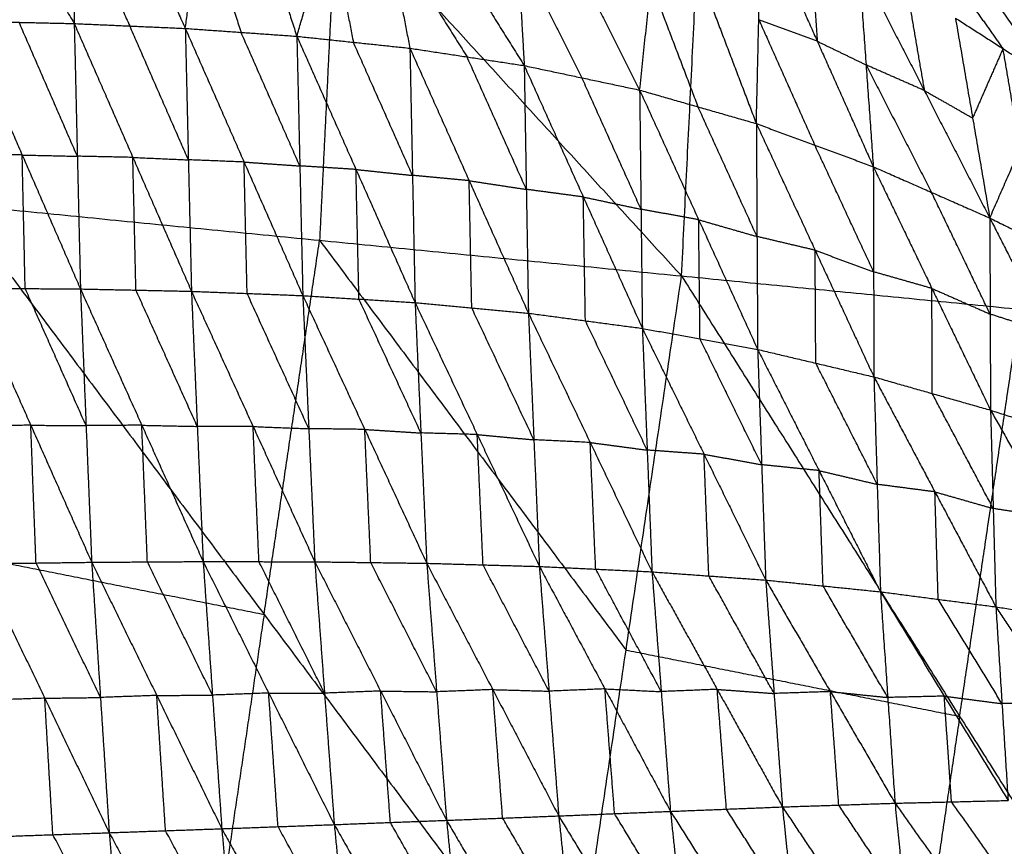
# Model space of a CAD drawing. Header units: millimetres. Extents: x -106 to 110, y -96 to 120.
# Tile 691 of 1020: x 69.48 to 78.98, y -0.84 to 7.14. Entities that reach past the tile are written whole.
import ezdxf

# ---------------------------------------------------------------- set-up
doc = ezdxf.new("R2010")
doc.units = ezdxf.units.MM
doc.header["$MEASUREMENT"] = 0
doc.layers.add('Default', color=7, linetype='Continuous', true_color=0x000000)

msp = doc.modelspace()

# ---------------------------------------------------------------- linework, layer by layer
at = {"layer": 'Default'}
for points in [[(69.2081, 11.9553, 4.1879), (72.5383, 8.3087, 4.4319), (75.8685, 4.6621, 4.6759)], [(75.8685, 4.6621, 4.6759), (76.0477, 8.3087, 4.6759), (76.2268, 11.9553, 4.6759)], [(76.2268, 11.9553, 4.6759), (79.3139, 7.987, 5.1322), (82.4009, 4.0187, 5.5886)], [(68.6341, 9.447, 0.5738), (69.3214, 8.2726, -0.3054), (70.0087, 7.0981, -1.1845)], [(70.0058, 9.4117, 0.6688), (70.0072, 8.2549, -0.2579), (70.0087, 7.0981, -1.1845)], [(70.0058, 9.4117, 0.6688), (70.5431, 8.2314, -0.1995), (71.0804, 7.0512, -1.0677)], [(71.0804, 7.0512, -1.0677), (71.236, 8.1896, -0.1435), (71.3916, 9.328, 0.7807)], [(71.3916, 9.328, 0.7807), (71.7741, 8.1517, -0.0747), (72.1567, 6.9754, -0.9301)], [(72.1567, 6.9754, -0.9301), (72.4763, 8.0753, -0.0089), (72.7959, 9.1753, 0.9124)], [(72.7959, 9.1753, 0.9124), (73.0216, 8.0177, 0.0716), (73.2473, 6.8601, -0.7692)], [(72.7959, 9.1753, 0.9124), (73.5731, 7.9339, 0.1643), (74.3503, 6.6925, -0.5838)], [(74.2261, 8.9185, 1.0678), (74.2882, 7.8055, 0.242), (74.3503, 6.6925, -0.5838)], [(74.2261, 8.9185, 1.0678), (74.8451, 7.6872, 0.3475), (75.4641, 6.456, -0.3729)], [(75.4641, 6.456, -0.3729), (75.5738, 7.4834, 0.4389), (75.6834, 8.5108, 1.2508)], [(75.6834, 8.5108, 1.2508), (76.1367, 7.3215, 0.5584), (76.59, 6.1322, -0.1341)], [(72.5383, 8.3087, 4.4319), (72.4572, 6.6574, 4.4319), (72.3761, 5.0061, 4.4319)], [(70.0072, 8.2549, -0.2579), (70.2759, 7.6648, -0.692), (70.5446, 7.0746, -1.1261)], [(71.236, 8.1896, -0.1435), (71.4273, 7.6014, -0.5712), (71.6185, 7.0133, -0.9989)], [(72.4763, 8.0753, -0.0089), (72.5891, 7.4965, -0.4293), (72.702, 6.9177, -0.8497)], [(76.59, 6.1322, -0.1341), (76.6137, 7.1355, 0.6258), (76.6374, 8.1387, 1.3856)], [(76.6374, 8.1387, 1.3856), (77.178, 6.9273, 0.7594), (77.7187, 5.7159, 0.1332)], [(73.0216, 8.0177, 0.0716), (73.4102, 7.397, -0.3025), (73.7988, 6.7763, -0.6765)], [(77.1079, 7.9106, 1.4585), (77.143, 7.419, 1.109), (77.178, 6.9273, 0.7594)], [(74.2882, 7.8055, 0.242), (74.5977, 7.1898, -0.1182), (74.9072, 6.5742, -0.4783)], [(78.5915, 7.739, 1.1563), (79.0102, 7.1504, 1.5072), (79.4288, 6.5617, 1.858)], [(77.5785, 7.6825, 1.5314), (77.6486, 6.6992, 0.8323), (77.7187, 5.7159, 0.1332)], [(77.5785, 7.6825, 1.5314), (78.2105, 6.4518, 0.98), (78.8425, 5.221, 0.4285)], [(75.5738, 7.4834, 0.4389), (75.8004, 6.8887, 0.0927), (76.027, 6.2941, -0.2535)], [(78.0448, 7.4169, 1.6103), (78.1276, 6.9343, 1.2951), (78.2105, 6.4518, 0.98)], [(78.5513, 7.4451, 1.4228), (78.7606, 7.1508, 1.5982), (78.9699, 6.8565, 1.7736)], [(76.6137, 7.1355, 0.6258), (76.884, 6.5298, 0.3127), (77.1543, 5.9241, -0.0004)], [(77.178, 6.9273, 0.7594), (76.8959, 7.0314, 0.6926), (76.6137, 7.1355, 0.6258)], [(78.5111, 7.1512, 1.6892), (78.6768, 6.1861, 1.0589), (78.8425, 5.221, 0.4285)], [(78.5111, 7.1512, 1.6892), (78.9699, 6.8565, 1.7736), (79.4288, 6.5617, 1.858)], [(68.9447, 7.1222, -1.2826), (69.4767, 7.1102, -1.2336), (70.0087, 7.0981, -1.1845)], [(68.9447, 7.1222, -1.2826), (69.5067, 5.8292, -1.7227), (70.0687, 4.5363, -2.1628)], [(70.0387, 5.8172, -1.6737), (69.7577, 6.4637, -1.4536), (69.4767, 7.1102, -1.2336)], [(70.0087, 7.0981, -1.1845), (70.0387, 5.8172, -1.6737), (70.0687, 4.5363, -2.1628)], [(70.0087, 7.0981, -1.1845), (70.5446, 7.0746, -1.1261), (71.0804, 7.0512, -1.0677)], [(70.0087, 7.0981, -1.1845), (70.5742, 5.806, -1.6084), (71.1396, 4.5138, -2.0323)], [(71.11, 5.7825, -1.55), (70.8273, 6.4286, -1.338), (70.5446, 7.0746, -1.1261)], [(71.0804, 7.0512, -1.0677), (71.11, 5.7825, -1.55), (71.1396, 4.5138, -2.0323)], [(71.0804, 7.0512, -1.0677), (71.6185, 7.0133, -0.9989), (72.1567, 6.9754, -0.9301)], [(71.0804, 7.0512, -1.0677), (71.6473, 5.7615, -1.4716), (72.2141, 4.4719, -1.8755)], [(72.1854, 5.7237, -1.4028), (71.902, 6.3685, -1.2009), (71.6185, 7.0133, -0.9989)], [(72.1567, 6.9754, -0.9301), (72.1854, 5.7237, -1.4028), (72.2141, 4.4719, -1.8755)], [(72.1567, 6.9754, -0.9301), (72.702, 6.9177, -0.8497), (73.2473, 6.8601, -0.7692)], [(72.1567, 6.9754, -0.9301), (72.727, 5.6898, -1.3101), (73.2974, 4.4043, -1.6901)], [(73.2724, 5.6322, -1.2297), (72.9872, 6.275, -1.0397), (72.702, 6.9177, -0.8497)], [(73.2473, 6.8601, -0.7692), (73.2724, 5.6322, -1.2297), (73.2974, 4.4043, -1.6901)], [(73.2473, 6.8601, -0.7692), (73.7988, 6.7763, -0.6765), (74.3503, 6.6925, -0.5838)], [(73.2473, 6.8601, -0.7692), (73.8192, 5.5812, -1.1219), (74.391, 4.3022, -1.4746)], [(77.178, 6.9273, 0.7594), (77.4133, 6.8133, 0.7959), (77.6486, 6.6992, 0.8323)], [(78.9699, 6.8565, 1.7736), (78.8233, 6.5213, 1.4162), (78.6768, 6.1861, 1.0589)], [(79.1356, 5.8914, 1.1433), (79.0528, 6.3739, 1.4584), (78.9699, 6.8565, 1.7736)], [(74.3706, 5.4973, -1.0292), (74.0847, 6.1368, -0.8528), (73.7988, 6.7763, -0.6765)], [(74.3503, 6.6925, -0.5838), (74.3706, 5.4973, -1.0292), (74.391, 4.3022, -1.4746)], [(74.3503, 6.6925, -0.5838), (74.9072, 6.5742, -0.4783), (75.4641, 6.456, -0.3729)], [(74.3503, 6.6925, -0.5838), (74.9203, 5.424, -0.9064), (75.4903, 4.1556, -1.2291)], [(77.6486, 6.6992, 0.8323), (77.9646, 6.0838, 0.5566), (78.2806, 5.4685, 0.2809)], [(78.2105, 6.4518, 0.98), (77.9295, 6.5755, 0.9061), (77.6486, 6.6992, 0.8323)], [(75.4772, 5.3058, -0.801), (75.1922, 5.94, -0.6397), (74.9072, 6.5742, -0.4783)], [(78.8425, 5.221, 0.4285), (79.1356, 5.8914, 1.1433), (79.4288, 6.5617, 1.858)], [(75.4641, 6.456, -0.3729), (75.4772, 5.3058, -0.801), (75.4903, 4.1556, -1.2291)], [(75.4641, 6.456, -0.3729), (76.027, 6.2941, -0.2535), (76.59, 6.1322, -0.1341)], [(75.4641, 6.456, -0.3729), (76.0334, 5.2042, -0.6615), (76.6027, 3.9524, -0.9502)], [(78.2105, 6.4518, 0.98), (78.4436, 6.3189, 1.0194), (78.6768, 6.1861, 1.0589)], [(76.5964, 5.0423, -0.5421), (76.3117, 5.6682, -0.3978), (76.027, 6.2941, -0.2535)], [(76.59, 6.1322, -0.1341), (76.5964, 5.0423, -0.5421), (76.6027, 3.9524, -0.9502)], [(76.59, 6.1322, -0.1341), (77.1543, 5.9241, -0.0004), (77.7187, 5.7159, 0.1332)], [(76.59, 6.1322, -0.1341), (77.1572, 4.9096, -0.3852), (77.7245, 3.687, -0.6364)], [(77.7216, 4.7015, -0.2516), (77.4379, 5.3128, -0.126), (77.1543, 5.9241, -0.0004)], [(69.5067, 5.8292, -1.7227), (69.24, 5.831, -1.7495), (68.9734, 5.8327, -1.7763)], [(69.5354, 4.5398, -2.2164), (69.521, 5.1845, -1.9696), (69.5067, 5.8292, -1.7227)], [(69.5067, 5.8292, -1.7227), (69.7727, 5.8232, -1.6982), (70.0387, 5.8172, -1.6737)], [(70.5742, 5.806, -1.6084), (70.3064, 5.8116, -1.641), (70.0387, 5.8172, -1.6737)], [(70.6041, 4.525, -2.0976), (70.5892, 5.1655, -1.853), (70.5742, 5.806, -1.6084)], [(70.5742, 5.806, -1.6084), (70.8421, 5.7942, -1.5792), (71.11, 5.7825, -1.55)], [(71.6473, 5.7615, -1.4716), (71.3786, 5.772, -1.5108), (71.11, 5.7825, -1.55)], [(71.6769, 4.4929, -1.9539), (71.6621, 5.1272, -1.7127), (71.6473, 5.7615, -1.4716)], [(71.6473, 5.7615, -1.4716), (71.9163, 5.7426, -1.4372), (72.1854, 5.7237, -1.4028)], [(72.727, 5.6898, -1.3101), (72.4562, 5.7067, -1.3565), (72.1854, 5.7237, -1.4028)], [(77.7187, 5.7159, 0.1332), (77.7216, 4.7015, -0.2516), (77.7245, 3.687, -0.6364)], [(77.7187, 5.7159, 0.1332), (78.2806, 5.4685, 0.2809), (78.8425, 5.221, 0.4285)], [(77.7187, 5.7159, 0.1332), (78.284, 4.541, -0.0774), (78.8494, 3.3662, -0.288)], [(72.7558, 4.4381, -1.7828), (72.7414, 5.064, -1.5464), (72.727, 5.6898, -1.3101)], [(72.727, 5.6898, -1.3101), (72.9997, 5.661, -1.2699), (73.2724, 5.6322, -1.2297)], [(73.8192, 5.5812, -1.1219), (73.5458, 5.6067, -1.1758), (73.2724, 5.6322, -1.2297)], [(73.8442, 4.3533, -1.5824), (73.8317, 4.9672, -1.3521), (73.8192, 5.5812, -1.1219)], [(73.8192, 5.5812, -1.1219), (74.0949, 5.5393, -1.0756), (74.3706, 5.4973, -1.0292)], [(74.9203, 5.424, -0.9064), (74.6455, 5.4607, -0.9678), (74.3706, 5.4973, -1.0292)], [(74.9407, 4.2289, -1.3519), (74.9305, 4.8265, -1.1292), (74.9203, 5.424, -0.9064)], [(74.9203, 5.424, -0.9064), (75.1987, 5.3649, -0.8537), (75.4772, 5.3058, -0.801)], [(78.8459, 4.2936, 0.0702), (78.5632, 4.881, 0.1755), (78.2806, 5.4685, 0.2809)], [(68.8836, 5.3501, 4.1879), (71.8404, 1.3946, 4.4319), (74.7971, -2.5609, 4.6759)], [(68.8836, 5.3501, 4.1879), (72.3761, 5.0061, 4.4319), (75.8685, 4.6621, 4.6759)], [(76.0334, 5.2042, -0.6615), (75.7553, 5.255, -0.7313), (75.4772, 5.3058, -0.801)], [(76.0465, 4.054, -1.0896), (76.04, 4.6291, -0.8756), (76.0334, 5.2042, -0.6615)], [(76.0334, 5.2042, -0.6615), (76.3149, 5.1233, -0.6018), (76.5964, 5.0423, -0.5421)], [(78.8425, 5.221, 0.4285), (78.8459, 4.2936, 0.0702), (78.8494, 3.3662, -0.288)], [(78.8425, 5.221, 0.4285), (79.3989, 4.9445, 0.5903), (79.9553, 4.668, 0.7522)], [(78.8425, 5.221, 0.4285), (79.4095, 4.1108, 0.2629), (79.9765, 3.0006, 0.0972)], [(77.1572, 4.9096, -0.3852), (76.8768, 4.976, -0.4637), (76.5964, 5.0423, -0.5421)], [(71.8404, 1.3946, 4.4319), (72.1082, 3.2004, 4.4319), (72.3761, 5.0061, 4.4319)], [(72.3761, 5.0061, 4.4319), (73.8544, 3.0284, 4.5539), (75.3328, 1.0506, 4.6759)], [(77.1636, 3.8197, -0.7933), (77.1604, 4.3647, -0.5893), (77.1572, 4.9096, -0.3852)], [(77.1572, 4.9096, -0.3852), (77.4394, 4.8055, -0.3184), (77.7216, 4.7015, -0.2516)], [(74.7971, -2.5609, 4.6759), (75.3328, 1.0506, 4.6759), (75.8685, 4.6621, 4.6759)], [(75.8685, 4.6621, 4.6759), (78.5518, 0.4103, 5.1322), (81.235, -3.8414, 5.5886)], [(75.8685, 4.6621, 4.6759), (79.1347, 4.3404, 5.1322), (82.4009, 4.0187, 5.5886)], [(78.284, 4.541, -0.0774), (78.0028, 4.6213, -0.1645), (77.7216, 4.7015, -0.2516)], [(69.0021, 4.5433, -2.2701), (69.5354, 4.5398, -2.2164), (70.0687, 4.5363, -2.1628)], [(69.0021, 4.5433, -2.2701), (69.5895, 3.2206, -2.3212), (70.177, 1.8979, -2.3723)], [(70.1229, 3.2171, -2.2676), (69.8291, 3.8784, -2.242), (69.5354, 4.5398, -2.2164)], [(70.0687, 4.5363, -2.1628), (70.1229, 3.2171, -2.2676), (70.177, 1.8979, -2.3723)], [(70.0687, 4.5363, -2.1628), (70.6041, 4.525, -2.0976), (71.1396, 4.5138, -2.0323)], [(70.0687, 4.5363, -2.1628), (70.6606, 3.2206, -2.2005), (71.2524, 1.9049, -2.2381)], [(71.196, 3.2093, -2.1352), (70.9001, 3.8672, -2.1164), (70.6041, 4.525, -2.0976)], [(71.1396, 4.5138, -2.0323), (71.196, 3.2093, -2.1352), (71.2524, 1.9049, -2.2381)], [(71.1396, 4.5138, -2.0323), (71.6769, 4.4929, -1.9539), (72.2141, 4.4719, -1.8755)], [(71.1396, 4.5138, -2.0323), (71.7346, 3.2081, -2.0542), (72.3295, 1.9025, -2.0762)], [(72.2718, 3.1872, -1.9758), (71.9744, 3.84, -1.9649), (71.6769, 4.4929, -1.9539)], [(72.2141, 4.4719, -1.8755), (72.2718, 3.1872, -1.9758), (72.3295, 1.9025, -2.0762)], [(72.2141, 4.4719, -1.8755), (72.7558, 4.4381, -1.7828), (73.2974, 4.4043, -1.6901)], [(72.2141, 4.4719, -1.8755), (72.812, 3.1801, -1.8799), (73.4099, 1.8882, -1.8843)], [(78.2869, 3.5266, -0.4622), (78.2855, 4.0338, -0.2698), (78.284, 4.541, -0.0774)], [(78.284, 4.541, -0.0774), (78.565, 4.4173, -0.0036), (78.8459, 4.2936, 0.0702)], [(73.3536, 3.1462, -1.7872), (73.0547, 3.7922, -1.785), (72.7558, 4.4381, -1.7828)], [(73.2974, 4.4043, -1.6901), (73.3536, 3.1462, -1.7872), (73.4099, 1.8882, -1.8843)], [(73.2974, 4.4043, -1.6901), (73.8442, 4.3533, -1.5824), (74.391, 4.3022, -1.4746)], [(73.2974, 4.4043, -1.6901), (73.8969, 3.1308, -1.6756), (74.4964, 1.8574, -1.6612)], [(74.4437, 3.0798, -1.5679), (74.144, 3.7165, -1.5751), (73.8442, 4.3533, -1.5824)], [(74.391, 4.3022, -1.4746), (74.4437, 3.0798, -1.5679), (74.4964, 1.8574, -1.6612)], [(74.391, 4.3022, -1.4746), (74.9407, 4.2289, -1.3519), (75.4903, 4.1556, -1.2291)], [(74.391, 4.3022, -1.4746), (74.9871, 3.0539, -1.441), (75.5833, 1.8055, -1.4073)], [(78.5518, 0.4103, 5.1322), (78.8432, 2.3754, 5.1322), (79.1347, 4.3404, 5.1322)], [(79.4095, 4.1108, 0.2629), (79.1277, 4.2022, 0.1665), (78.8459, 4.2936, 0.0702)], [(75.5368, 2.9806, -1.3182), (75.2387, 3.6048, -1.3351), (74.9407, 4.2289, -1.3519)], [(75.4903, 4.1556, -1.2291), (75.5368, 2.9806, -1.3182), (75.5833, 1.8055, -1.4073)], [(75.4903, 4.1556, -1.2291), (76.0465, 4.054, -1.0896), (76.6027, 3.9524, -0.9502)], [(75.4903, 4.1556, -1.2291), (76.0853, 2.9408, -1.1742), (76.6803, 1.726, -1.1192)], [(76.6415, 2.8392, -1.0347), (76.344, 3.4466, -1.0622), (76.0465, 4.054, -1.0896)], [(76.6027, 3.9524, -0.9502), (76.6415, 2.8392, -1.0347), (76.6803, 1.726, -1.1192)], [(76.6027, 3.9524, -0.9502), (77.1636, 3.8197, -0.7933), (77.7245, 3.687, -0.6364)], [(76.6027, 3.9524, -0.9502), (77.1952, 2.7827, -0.8726), (77.7876, 1.613, -0.795)], [(77.7561, 2.65, -0.7157), (77.4598, 3.2349, -0.7545), (77.1636, 3.8197, -0.7933)], [(77.7245, 3.687, -0.6364), (77.7561, 2.65, -0.7157), (77.7876, 1.613, -0.795)], [(77.7245, 3.687, -0.6364), (78.2869, 3.5266, -0.4622), (78.8494, 3.3662, -0.288)], [(77.7245, 3.687, -0.6364), (78.3129, 2.5773, -0.5356), (78.9013, 1.4675, -0.4348)], [(78.8753, 2.4168, -0.3614), (78.5811, 2.9717, -0.4118), (78.2869, 3.5266, -0.4622)], [(78.8494, 3.3662, -0.288), (78.8753, 2.4168, -0.3614), (78.9013, 1.4675, -0.4348)], [(78.8494, 3.3662, -0.288), (79.4129, 3.1834, -0.0954), (79.9765, 3.0006, 0.0972)], [(78.8494, 3.3662, -0.288), (79.437, 2.3294, -0.1615), (80.0246, 1.2926, -0.035)], [(69.5895, 3.2206, -2.3212), (69.321, 3.217, -2.3486), (69.0525, 3.2134, -2.376)], [(69.64, 1.8907, -2.4271), (69.6148, 2.5557, -2.3741), (69.5895, 3.2206, -2.3212)], [(69.5895, 3.2206, -2.3212), (69.8562, 3.2189, -2.2944), (70.1229, 3.2171, -2.2676)], [(70.6606, 3.2206, -2.2005), (70.3917, 3.2188, -2.234), (70.1229, 3.2171, -2.2676)], [(70.7147, 1.9014, -2.3052), (70.6876, 2.561, -2.2528), (70.6606, 3.2206, -2.2005)], [(70.6606, 3.2206, -2.2005), (70.9283, 3.2149, -2.1678), (71.196, 3.2093, -2.1352)], [(71.7346, 3.2081, -2.0542), (71.4653, 3.2087, -2.0947), (71.196, 3.2093, -2.1352)], [(71.791, 1.9037, -2.1571), (71.7628, 2.5559, -2.1057), (71.7346, 3.2081, -2.0542)], [(71.7346, 3.2081, -2.0542), (72.0032, 3.1977, -2.015), (72.2718, 3.1872, -1.9758)], [(72.812, 3.1801, -1.8799), (72.5419, 3.1836, -1.9279), (72.2718, 3.1872, -1.9758)], [(72.8697, 1.8953, -1.9802), (72.8409, 2.5377, -1.9301), (72.812, 3.1801, -1.8799)], [(72.812, 3.1801, -1.8799), (73.0828, 3.1631, -1.8335), (73.3536, 3.1462, -1.7872)], [(73.8969, 3.1308, -1.6756), (73.6253, 3.1385, -1.7314), (73.3536, 3.1462, -1.7872)], [(73.9531, 1.8728, -1.7727), (73.925, 2.5018, -1.7242), (73.8969, 3.1308, -1.6756)], [(73.8969, 3.1308, -1.6756), (74.1703, 3.1053, -1.6218), (74.4437, 3.0798, -1.5679)], [(74.9871, 3.0539, -1.441), (74.7154, 3.0669, -1.5044), (74.4437, 3.0798, -1.5679)], [(75.0399, 1.8315, -1.5343), (75.0135, 2.4427, -1.4876), (74.9871, 3.0539, -1.441)], [(74.9871, 3.0539, -1.441), (75.262, 3.0172, -1.3796), (75.5368, 2.9806, -1.3182)], [(76.0853, 2.9408, -1.1742), (75.8111, 2.9607, -1.2462), (75.5368, 2.9806, -1.3182)], [(76.1318, 1.7658, -1.2633), (76.1085, 2.3533, -1.2187), (76.0853, 2.9408, -1.1742)], [(76.0853, 2.9408, -1.1742), (76.3634, 2.89, -1.1044), (76.6415, 2.8392, -1.0347)], [(77.1952, 2.7827, -0.8726), (76.9183, 2.811, -0.9536), (76.6415, 2.8392, -1.0347)], [(77.2339, 1.6695, -0.9571), (77.2146, 2.2261, -0.9148), (77.1952, 2.7827, -0.8726)], [(77.1952, 2.7827, -0.8726), (77.4756, 2.7164, -0.7941), (77.7561, 2.65, -0.7157)], [(78.3129, 2.5773, -0.5356), (78.0345, 2.6136, -0.6256), (77.7561, 2.65, -0.7157)], [(78.3445, 1.5403, -0.6149), (78.3287, 2.0588, -0.5752), (78.3129, 2.5773, -0.5356)], [(78.3129, 2.5773, -0.5356), (78.5941, 2.4971, -0.4485), (78.8753, 2.4168, -0.3614)], [(79.437, 2.3294, -0.1615), (79.1562, 2.3731, -0.2615), (78.8753, 2.4168, -0.3614)], [(68.3984, 2.0792, 4.1879), (70.1194, 1.7369, 4.3099), (71.8404, 1.3946, 4.4319)], [(70.177, 1.8979, -2.3723), (70.7147, 1.9014, -2.3052), (71.2524, 1.9049, -2.2381)], [(71.3425, 0.6153, -2.0578), (71.0286, 1.2584, -2.1815), (70.7147, 1.9014, -2.3052)], [(71.2524, 1.9049, -2.2381), (71.3425, 0.6153, -2.0578), (71.4325, -0.6742, -1.8775)], [(71.2524, 1.9049, -2.2381), (71.791, 1.9037, -2.1571), (72.3295, 1.9025, -2.0762)], [(71.2524, 1.9049, -2.2381), (71.885, 0.6351, -1.9762), (72.5176, -0.6346, -1.7143)], [(72.4236, 0.6339, -1.8952), (72.1073, 1.2688, -2.0262), (71.791, 1.9037, -2.1571)], [(72.3295, 1.9025, -2.0762), (72.4236, 0.6339, -1.8952), (72.5176, -0.6346, -1.7143)], [(72.3295, 1.9025, -2.0762), (72.8697, 1.8953, -1.9802), (73.4099, 1.8882, -1.8843)], [(72.3295, 1.9025, -2.0762), (72.9651, 0.6547, -1.7998), (73.6006, -0.5931, -1.5235)], [(69.103, 1.8835, -2.4819), (69.64, 1.8907, -2.4271), (70.177, 1.8979, -2.3723)], [(69.103, 1.8835, -2.4819), (69.7246, 0.5853, -2.2483), (70.3462, -0.7128, -2.0147)], [(70.2616, 0.5926, -2.1935), (69.9508, 1.2416, -2.3103), (69.64, 1.8907, -2.4271)], [(70.177, 1.8979, -2.3723), (70.2616, 0.5926, -2.1935), (70.3462, -0.7128, -2.0147)], [(70.177, 1.8979, -2.3723), (70.8048, 0.6119, -2.1249), (71.4325, -0.6742, -1.8775)], [(73.5052, 0.6476, -1.7039), (73.1875, 1.2714, -1.8421), (72.8697, 1.8953, -1.9802)], [(73.4099, 1.8882, -1.8843), (73.5052, 0.6476, -1.7039), (73.6006, -0.5931, -1.5235)], [(73.4099, 1.8882, -1.8843), (73.9531, 1.8728, -1.7727), (74.4964, 1.8574, -1.6612)], [(73.4099, 1.8882, -1.8843), (74.0467, 0.6688, -1.5942), (74.6835, -0.5506, -1.3042)], [(74.59, 0.6534, -1.4827), (74.2716, 1.2631, -1.6277), (73.9531, 1.8728, -1.7727)], [(74.4964, 1.8574, -1.6612), (74.59, 0.6534, -1.4827), (74.6835, -0.5506, -1.3042)], [(74.4964, 1.8574, -1.6612), (75.0399, 1.8315, -1.5343), (75.5833, 1.8055, -1.4073)], [(74.4964, 1.8574, -1.6612), (75.1288, 0.6753, -1.3592), (75.7612, -0.5067, -1.0572)], [(75.6723, 0.6494, -1.2323), (75.3561, 1.2404, -1.3833), (75.0399, 1.8315, -1.5343)], [(75.5833, 1.8055, -1.4073), (75.6723, 0.6494, -1.2323), (75.7612, -0.5067, -1.0572)], [(75.5833, 1.8055, -1.4073), (76.1318, 1.7658, -1.2633), (76.6803, 1.726, -1.1192)], [(75.5833, 1.8055, -1.4073), (76.2126, 0.6709, -1.0935), (76.8418, -0.4638, -0.7797)], [(76.761, 0.6311, -0.9494), (76.4464, 1.1985, -1.1063), (76.1318, 1.7658, -1.2633)], [(76.6803, 1.726, -1.1192), (76.761, 0.6311, -0.9494), (76.8418, -0.4638, -0.7797)], [(76.6803, 1.726, -1.1192), (77.2339, 1.6695, -0.9571), (77.7876, 1.613, -0.795)], [(76.6803, 1.726, -1.1192), (77.3042, 0.6491, -0.7946), (77.9282, -0.4278, -0.4699)], [(77.8579, 0.5926, -0.6325), (77.5459, 1.1311, -0.7948), (77.2339, 1.6695, -0.9571)], [(77.7876, 1.613, -0.795), (77.8579, 0.5926, -0.6325), (77.9282, -0.4278, -0.4699)], [(77.7876, 1.613, -0.795), (78.3445, 1.5403, -0.6149), (78.9013, 1.4675, -0.4348)], [(77.7876, 1.613, -0.795), (78.4033, 0.6056, -0.4615), (79.0189, -0.4018, -0.1279)], [(78.9601, 0.5329, -0.2813), (78.6523, 1.0366, -0.4481), (78.3445, 1.5403, -0.6149)], [(78.9013, 1.4675, -0.4348), (78.9601, 0.5329, -0.2813), (79.0189, -0.4018, -0.1279)], [(78.9013, 1.4675, -0.4348), (79.4629, 1.3801, -0.2349), (80.0246, 1.2926, -0.035)], [(78.9013, 1.4675, -0.4348), (79.5108, 0.5397, -0.0924), (80.1203, -0.3881, 0.25)], [(71.8404, 1.3946, 4.4319), (71.5978, -0.2408, 4.4319), (71.3552, -1.8762, 4.4319)], [(75.3328, 1.0506, 4.6759), (76.9423, 0.7305, 4.904), (78.5518, 0.4103, 5.1322)], [(74.0467, 0.6688, -1.5942), (73.776, 0.6582, -1.6491), (73.5052, 0.6476, -1.7039)], [(74.1421, -0.5718, -1.4138), (74.0944, 0.0485, -1.504), (74.0467, 0.6688, -1.5942)], [(74.0467, 0.6688, -1.5942), (74.3183, 0.6611, -1.5385), (74.59, 0.6534, -1.4827)], [(75.1288, 0.6753, -1.3592), (74.8594, 0.6644, -1.4209), (74.59, 0.6534, -1.4827)], [(75.2224, -0.5287, -1.1807), (75.1756, 0.0733, -1.2699), (75.1288, 0.6753, -1.3592)], [(75.1288, 0.6753, -1.3592), (75.4005, 0.6624, -1.2957), (75.6723, 0.6494, -1.2323)], [(76.2126, 0.6709, -1.0935), (75.9424, 0.6601, -1.1629), (75.6723, 0.6494, -1.2323)], [(76.3015, -0.4853, -0.9184), (76.257, 0.0928, -1.006), (76.2126, 0.6709, -1.0935)], [(76.2126, 0.6709, -1.0935), (76.4868, 0.651, -1.0215), (76.761, 0.6311, -0.9494)], [(69.7246, 0.5853, -2.2483), (69.4528, 0.5759, -2.2767), (69.181, 0.5664, -2.3052)], [(69.7246, 0.5853, -2.2483), (69.9931, 0.5889, -2.2209), (70.2616, 0.5926, -2.1935)], [(69.8026, -0.7318, -2.0716), (69.7636, -0.0732, -2.1599), (69.7246, 0.5853, -2.2483)], [(70.8048, 0.6119, -2.1249), (70.5332, 0.6022, -2.1592), (70.2616, 0.5926, -2.1935)], [(70.8048, 0.6119, -2.1249), (71.0736, 0.6136, -2.0913), (71.3425, 0.6153, -2.0578)], [(70.8894, -0.6935, -1.9461), (70.8471, -0.0408, -2.0355), (70.8048, 0.6119, -2.1249)], [(71.885, 0.6351, -1.9762), (71.6138, 0.6252, -2.017), (71.3425, 0.6153, -2.0578)], [(71.9751, -0.6544, -1.7959), (71.93, -0.0096, -1.886), (71.885, 0.6351, -1.9762)], [(71.885, 0.6351, -1.9762), (72.1543, 0.6345, -1.9357), (72.4236, 0.6339, -1.8952)], [(72.9651, 0.6547, -1.7998), (72.6943, 0.6443, -1.8475), (72.4236, 0.6339, -1.8952)], [(73.0591, -0.6138, -1.6189), (73.0121, 0.0204, -1.7093), (72.9651, 0.6547, -1.7998)], [(72.9651, 0.6547, -1.7998), (73.2352, 0.6511, -1.7519), (73.5052, 0.6476, -1.7039)], [(77.3042, 0.6491, -0.7946), (77.0326, 0.6401, -0.872), (76.761, 0.6311, -0.9494)], [(77.385, -0.4458, -0.6248), (77.3446, 0.1017, -0.7097), (77.3042, 0.6491, -0.7946)], [(77.3042, 0.6491, -0.7946), (77.5811, 0.6209, -0.7135), (77.8579, 0.5926, -0.6325)], [(78.4033, 0.6056, -0.4615), (78.1306, 0.5991, -0.547), (77.8579, 0.5926, -0.6325)], [(78.4736, -0.4148, -0.2989), (78.4384, 0.0954, -0.3802), (78.4033, 0.6056, -0.4615)], [(78.4033, 0.6056, -0.4615), (78.6817, 0.5693, -0.3714), (78.9601, 0.5329, -0.2813)], [(79.5108, 0.5397, -0.0924), (79.2355, 0.5363, -0.1868), (78.9601, 0.5329, -0.2813)], [(78.5518, 0.4103, 5.1322), (78.2839, -1.3954, 5.1322), (78.016, -3.2012, 5.1322)], [(75.7612, -0.5067, -1.0572), (76.3015, -0.4853, -0.9184), (76.8418, -0.4638, -0.7797)], [(76.8418, -0.4638, -0.7797), (77.385, -0.4458, -0.6248), (77.9282, -0.4278, -0.4699)], [(76.8418, -0.4638, -0.7797), (76.9503, -1.5102, -0.3114), (77.0588, -2.5565, 0.1568)], [(76.8418, -0.4638, -0.7797), (77.4805, -1.4212, -0.1803), (78.1191, -2.3786, 0.419)], [(78.0237, -1.4032, -0.0255), (77.7043, -0.9245, -0.3251), (77.385, -0.4458, -0.6248)], [(77.9282, -0.4278, -0.4699), (78.4736, -0.4148, -0.2989), (79.0189, -0.4018, -0.1279)], [(77.9282, -0.4278, -0.4699), (78.0237, -1.4032, -0.0255), (78.1191, -2.3786, 0.419)], [(77.9282, -0.4278, -0.4699), (78.5526, -1.3085, 0.1173), (79.177, -2.1892, 0.7045)], [(79.098, -1.2955, 0.2883), (78.7858, -0.8551, -0.0053), (78.4736, -0.4148, -0.2989)], [(73.6006, -0.5931, -1.5235), (74.1421, -0.5718, -1.4138), (74.6835, -0.5506, -1.3042)], [(74.6835, -0.5506, -1.3042), (75.2224, -0.5287, -1.1807), (75.7612, -0.5067, -1.0572)], [(74.6835, -0.5506, -1.3042), (74.8033, -1.7023, -0.8018), (74.923, -2.854, -0.2994)], [(74.6835, -0.5506, -1.3042), (75.3392, -1.6337, -0.6933), (75.9948, -2.7169, -0.0823)], [(75.878, -1.6118, -0.5698), (75.5502, -1.0702, -0.8752), (75.2224, -0.5287, -1.1807)], [(75.7612, -0.5067, -1.0572), (75.878, -1.6118, -0.5698), (75.9948, -2.7169, -0.0823)], [(75.7612, -0.5067, -1.0572), (76.41, -1.5316, -0.4502), (77.0588, -2.5565, 0.1568)], [(76.9503, -1.5102, -0.3114), (76.6259, -0.9977, -0.6149), (76.3015, -0.4853, -0.9184)], [(71.4325, -0.6742, -1.8775), (71.9751, -0.6544, -1.7959), (72.5176, -0.6346, -1.7143)], [(72.634, -1.8502, -1.1924), (72.3045, -1.2523, -1.4942), (71.9751, -0.6544, -1.7959)], [(72.5176, -0.6346, -1.7143), (73.0591, -0.6138, -1.6189), (73.6006, -0.5931, -1.5235)], [(72.5176, -0.6346, -1.7143), (72.634, -1.8502, -1.1924), (72.7504, -3.0657, -0.6706)], [(72.5176, -0.6346, -1.7143), (73.1792, -1.8017, -1.105), (73.8407, -2.9688, -0.4958)], [(73.7207, -1.7809, -1.0096), (73.3899, -1.1974, -1.3142), (73.0591, -0.6138, -1.6189)], [(73.6006, -0.5931, -1.5235), (73.7207, -1.7809, -1.0096), (73.8407, -2.9688, -0.4958)], [(73.6006, -0.5931, -1.5235), (74.2618, -1.7235, -0.9115), (74.923, -2.854, -0.2994)], [(74.8033, -1.7023, -0.8018), (74.4727, -1.1371, -1.1078), (74.1421, -0.5718, -1.4138)], [(69.259, -0.7507, -2.1285), (69.8026, -0.7318, -2.0716), (70.3462, -0.7128, -2.0147)], [(69.259, -0.7507, -2.1285), (69.9052, -1.9842, -1.5428), (70.5513, -3.2177, -0.9571)], [(70.4488, -1.9653, -1.4859), (70.1257, -1.3485, -1.7788), (69.8026, -0.7318, -2.0716)], [(70.3462, -0.7128, -2.0147), (70.8894, -0.6935, -1.9461), (71.4325, -0.6742, -1.8775)], [(70.3462, -0.7128, -2.0147), (70.4488, -1.9653, -1.4859), (70.5513, -3.2177, -0.9571)], [(70.3462, -0.7128, -2.0147), (70.9998, -1.9302, -1.4194), (71.6533, -3.1475, -0.8241)], [(71.5429, -1.9109, -1.3508), (71.2162, -1.3022, -1.6484), (70.8894, -0.6935, -1.9461)], [(71.4325, -0.6742, -1.8775), (71.5429, -1.9109, -1.3508), (71.6533, -3.1475, -0.8241)], [(71.4325, -0.6742, -1.8775), (72.0915, -1.87, -1.274), (72.7504, -3.0657, -0.6706)]]:
    msp.add_open_spline(points, degree=2, dxfattribs=at)

doc.saveas('drawing.dxf')
